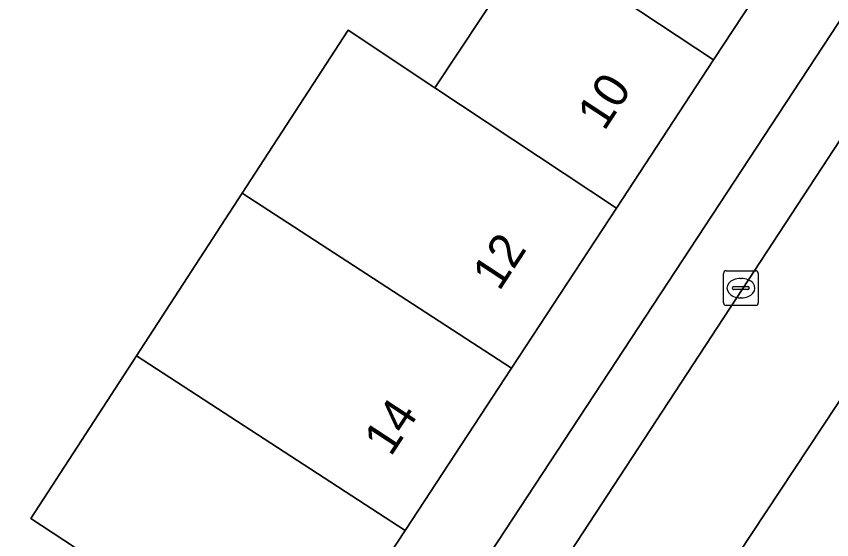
# Model space of a CAD drawing. Extents: x 159279 to 160377, y 384531 to 385888.
# Drawn here: x 159748.81 to 159772.31, y 385211.86 to 385226.93 of the extents above; entities that cross this region are included whole.
import ezdxf

# ---------------------------------------------------------------- set-up
doc = ezdxf.new("R2010")
doc.units = 0
for name, color, linetype in [('IMGEO_Erf', 7, 'Continuous'), ('IMGEO_Kolk', 7, 'Continuous'), ('IMGEO_Pand', 7, 'Continuous'), ('IMGEO_Pand_nummerreeks', 7, 'Continuous'), ('IMGEO_Parkeervlak_open', 7, 'Continuous'), ('IMGEO_Rijbaan_lokaal_open', 7, 'Continuous'), ('IMGEO_Voetpad_open', 7, 'Continuous')]:
    doc.layers.add(name, color=color, linetype=linetype)

msp = doc.modelspace()

# ---------------------------------------------------------------- linework, layer by layer
at = {"layer": 'IMGEO_Erf'}
msp.add_lwpolyline([(159747.192, 385202.962), (159751.935, 385199.857), (159756.223, 385206.316), (159756.928, 385207.413), (159749.226, 385212.463), (159752.274, 385217.154), (159755.323, 385221.844), (159758.371, 385226.535), (159760.872, 385224.878), (159762.935, 385227.991)], dxfattribs=at)
at = {"layer": 'IMGEO_Kolk'}
for p, q in [((159769.19, 385218.678), (159769.19, 385219.53)), ((159769.265, 385219.604), (159770.117, 385219.604)), ((159770.191, 385219.53), (159770.191, 385218.678)), ((159769.678, 385219.384), (159769.703, 385219.384)), ((159769.449, 385219.098), (159769.449, 385219.11)), ((159769.887, 385219.061), (159769.489, 385219.061)), ((159769.492, 385219.147), (159769.89, 385219.147)), ((159769.933, 385219.11), (159769.933, 385219.098)), ((159769.701, 385218.824), (159769.676, 385218.824)), ((159770.117, 385218.604), (159769.265, 385218.604))]:
    msp.add_line(p, q, dxfattribs=at)
for points in [[(159769.19, 385218.678), (159769.19, 385219.53)], [(159769.265, 385219.604), (159770.117, 385219.604)], [(159770.191, 385219.53), (159770.191, 385218.678)], [(159770.117, 385218.604), (159769.265, 385218.604)]]:
    msp.add_lwpolyline(points, dxfattribs=at)
for centre, radius, start, end in [((159769.267, 385219.528), 0.0765, 91.552, 178.448), ((159769.267, 385219.528), 0.0765, 91.552, 178.448), ((159770.115, 385219.528), 0.0765, 1.552, 88.448), ((159770.115, 385219.528), 0.0765, 1.552, 88.448), ((159769.489, 385219.107), 0.0403, 85.8775, 175.7526), ((159769.486, 385219.097), 0.0366, 178.938, 274.7102), ((159769.89, 385219.104), 0.043, 264.8664, 352.4533), ((159769.894, 385219.109), 0.0386, 1.7309, 96.639), ((159769.267, 385218.68), 0.0765, 181.552, 268.448), ((159769.267, 385218.68), 0.0765, 181.552, 268.448), ((159770.115, 385218.68), 0.0765, 271.552, 358.448), ((159770.115, 385218.68), 0.0765, 271.552, 358.448)]:
    msp.add_arc(centre, radius, start, end, dxfattribs=at)
for centre, major_axis, ratio, start_param, end_param in [((159769.677, 385219.104), (-0.387, 0.002), 0.722429, 4.712389, 7.853982), ((159769.702, 385219.104), (-0.39, 0.002), 0.717154, 1.570796, 4.712389)]:
    msp.add_ellipse(centre, major_axis=major_axis, ratio=ratio, start_param=start_param, end_param=end_param, dxfattribs=at)
at = {"layer": 'IMGEO_Pand'}
for points in [[(159771.704, 385229.948), (159766.513, 385233.389), (159764.163, 385229.844), (159763.692, 385229.133), (159768.905, 385225.678)], [(159768.905, 385225.678), (159763.692, 385229.133), (159762.935, 385227.991), (159760.872, 385224.878), (159766.106, 385221.41)], [(159760.872, 385224.878), (159758.371, 385226.535), (159755.323, 385221.844), (159763.084, 385216.801), (159766.106, 385221.41)], [(159755.323, 385221.844), (159752.274, 385217.154), (159760.016, 385212.123), (159763.084, 385216.801)], [(159752.274, 385217.154), (159749.226, 385212.463), (159756.928, 385207.413), (159760.016, 385212.123)]]:
    msp.add_lwpolyline(points, close=True, dxfattribs=at)
at = {"layer": 'IMGEO_Parkeervlak_open'}
for points in [[(159758.088, 385201.287), (159780.316, 385235.239)], [(159784.883, 385234.53), (159764.393, 385203.556)], [(159777.173, 385233.86), (159758.217, 385205.007)]]:
    msp.add_lwpolyline(points, dxfattribs=at)
at = {"layer": 'IMGEO_Rijbaan_lokaal_open'}
for points in [[(159790.134, 385250.048), (159789.242, 385248.698), (159780.316, 385235.239), (159758.088, 385201.287), (159758.042, 385201.217), (159749.253, 385187.737), (159749.15, 385187.579), (159744.657, 385180.708), (159733.384, 385163.188), (159732.442, 385162.275), (159732.356, 385162.155), (159713.525, 385133.304)], [(159760.644, 385197.907), (159763.621, 385202.401), (159763.627, 385202.41), (159764.393, 385203.556), (159784.883, 385234.53)]]:
    msp.add_lwpolyline(points, dxfattribs=at)
at = {"layer": 'IMGEO_Voetpad_open'}
for points in [[(159787.343, 385251.34), (159781.083, 385247.058), (159780.066, 385245.972), (159778.424, 385243.506), (159775.77, 385239.502), (159777.303, 385238.486), (159774.504, 385234.217), (159771.704, 385229.948), (159768.905, 385225.678), (159766.106, 385221.41), (159763.084, 385216.801), (159760.016, 385212.123), (159756.928, 385207.413), (159756.223, 385206.316), (159751.935, 385199.857), (159746.883, 385192.139), (159743.122, 385186.435), (159741.323, 385183.707)], [(159758.217, 385205.007), (159777.173, 385233.86)]]:
    msp.add_lwpolyline(points, dxfattribs=at)

# ---------------------------------------------------------------- texts
at = {"layer": 'IMGEO_Pand_nummerreeks'}
for s, rotation, p in [('10', 56.74, (159765.751, 385223.604)), ('12', 56.7457, (159762.726, 385218.991)), ('14', 56.74, (159759.601, 385214.225))]:
    msp.add_text(s, height=1, rotation=rotation, dxfattribs=at).set_placement(p)

doc.saveas('drawing.dxf')
